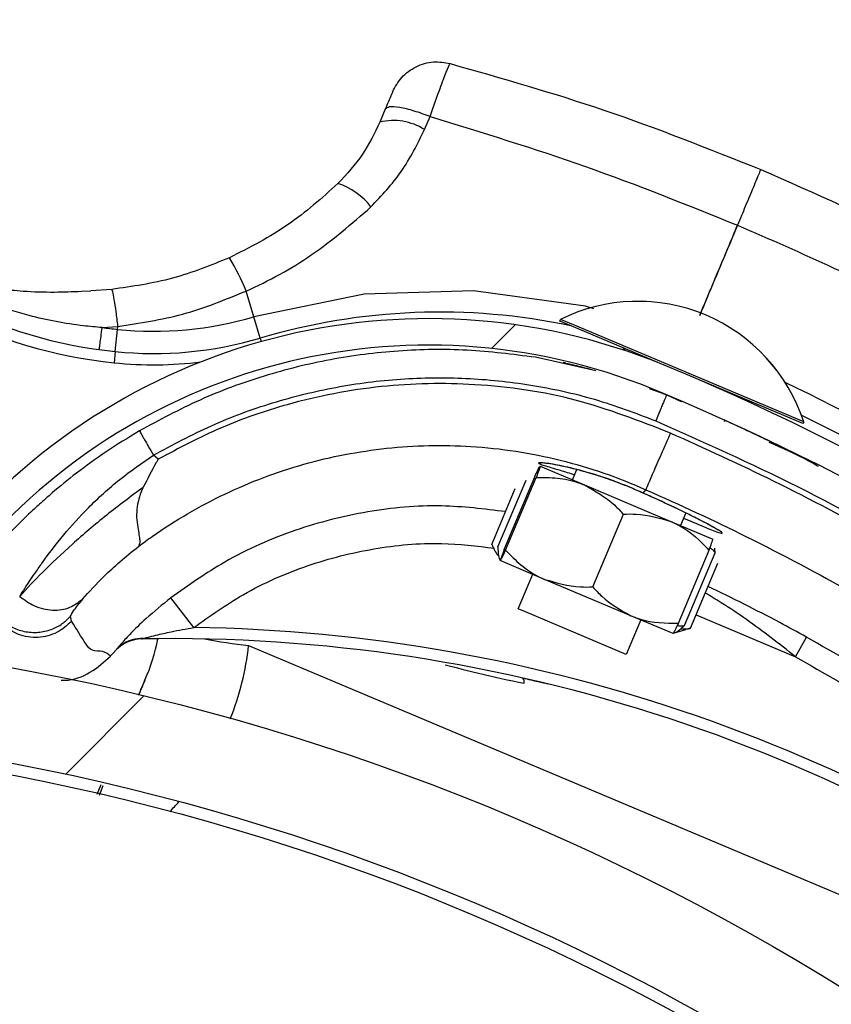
# Model space of a CAD drawing. Header units: inches. Extents: x 170 to 284, y 215 to 248.
# Tile 826 of 1056: x 235.8189 to 235.893, y 225.0079 to 225.0978. Entities that reach past the tile are written whole.
import ezdxf

# ---------------------------------------------------------------- set-up
doc = ezdxf.new("R2010")
doc.units = ezdxf.units.IN
doc.header["$LTSCALE"] = 0.25
doc.header["$MEASUREMENT"] = 0
doc.layers.add('ANNOTATIONS', color=1, linetype='Continuous')
doc.layers.add('RH FRONT OF HOOD', color=7, linetype='Continuous')
doc.styles.add('ARIAL', font='arial.ttf', dxfattribs={"height": 0.09375})
doc.dimstyles.new('STANDARD$0', dxfattribs={"dimtxt": 0.09375, "dimasz": 0.09375, "dimexe": 0.03125, "dimexo": 0.046875, "dimgap": 0.09, "dimtad": 0, "dimtih": 1, "dimtoh": 1, "dimdec": 4, "dimzin": 0, "dimdsep": 46, "dimtxsty": 'ARIAL', "dimcen": 0.09, "dimadec": 0, "dimazin": 0, "dimtfac": 1, "dimtdec": 4, "dimtofl": 0, "dimtmove": 0, "dimatfit": 1, "dimfxl": 1, "dimtolj": 1, "dimtzin": 0, "dimarcsym": 0})
pattern_1 = [(45, (225.4196035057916, 218.4993357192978), (-0.03026527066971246, 0.03026527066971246), [])]

# ---------------------------------------------------------------- blocks, each defined once
blk = doc.blocks.new('*D82')
at = {"layer": 'ANNOTATIONS', "color": 0, "lineweight": -2, "transparency": 16777216}
for p, q in [((234.6227546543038, 225.3844004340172), (234.6227546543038, 225.4781504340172)), ((235.2524818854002, 225.2906504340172), (234.5915046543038, 225.2906504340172)), ((235.7837724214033, 225.2379811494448), (234.5915046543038, 225.2379811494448)), ((234.6227546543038, 225.1442311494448), (234.6227546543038, 225.0504811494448)), ((234.6227546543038, 225.0504811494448), (234.5290046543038, 225.0504811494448))]:
    blk.add_line(p, q, dxfattribs=at)
at = {"layer": 'ANNOTATIONS', "color": 0, "transparency": 16777216}
for points in [[(234.6071296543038, 225.3844004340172), (234.6383796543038, 225.3844004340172), (234.6227546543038, 225.2906504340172)], [(234.6071296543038, 225.1442311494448), (234.6383796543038, 225.1442311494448), (234.6227546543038, 225.2379811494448)]]:
    blk.add_solid(points, dxfattribs=at)
at = {"layer": 'defpoints', "color": 0, "transparency": 16777216}
for p in [(235.2993568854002, 225.2906504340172), (234.6227546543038, 225.2379811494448), (235.8306474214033, 225.2379811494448)]:
    blk.add_point(p, dxfattribs=at)
at = {"layer": 'ANNOTATIONS', "color": 0, "transparency": 16777216, "insert": (234.27510202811, 225.0504811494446), "char_height": 0.09375, "attachment_point": 5, "style": 'ARIAL'}
blk.add_mtext('\\A1;2 5/8"', dxfattribs=at)

msp = doc.modelspace()

# ---------------------------------------------------------------- hatches: boundary and pattern name
at = {"layer": 'RH FRONT OF HOOD'}
h = msp.add_hatch(dxfattribs=at)
h.set_pattern_fill('ANSI31', color=256, scale=0.34241245, angle=2.8e-322, style=0)
h.set_pattern_definition([(45, (225.4529552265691, 218.4993357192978), (-0.03026527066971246, 0.03026527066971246), [])])
edge = h.paths.add_edge_path(flags=0)
edge.add_arc((235.7395956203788, 224.3915581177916), 0.021400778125, 89.9999999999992, 390.52248781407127, ccw=False)
edge.add_line((235.7395956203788, 224.4129588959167), (235.8123582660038, 224.4129588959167))
edge.add_arc((235.8123582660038, 224.8238538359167), 0.4108949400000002, 270, 450.0000000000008)
edge.add_line((235.8123582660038, 225.2347487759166), (235.3287006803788, 225.2347487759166))
edge.add_arc((235.3287006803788, 225.2390289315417), 0.004280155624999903, 180.0000000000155, 269.9999999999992, ccw=False)
edge.add_line((235.3244205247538, 225.2390289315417), (235.3244205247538, 225.2818304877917))
edge.add_arc((235.3287006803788, 225.2818304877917), 0.004280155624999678, 360, 540, ccw=False)
edge.add_line((235.3329808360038, 225.2818304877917), (235.3329808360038, 225.2390289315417))
edge.add_line((235.3329808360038, 225.2390289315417), (235.3297484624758, 225.2390289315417))
edge.add_line((235.3297484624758, 225.2390289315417), (235.3297484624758, 225.2818304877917))
edge.add_arc((235.3287006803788, 225.2818304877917), 0.001047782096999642, 360, 540.0000000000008)
edge.add_line((235.3276528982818, 225.2818304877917), (235.3276528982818, 225.2390289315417))
edge.add_arc((235.3287006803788, 225.2390289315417), 0.001047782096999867, 180, 270)
edge.add_line((235.3287006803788, 225.2379811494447), (235.8123582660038, 225.2379811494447))
edge.add_arc((235.8123582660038, 224.8238538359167), 0.4141273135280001, 269.9999999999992, 450, ccw=False)
edge.add_line((235.8123582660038, 224.4097265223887), (235.7395956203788, 224.4097265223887))
edge.add_arc((235.7395956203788, 224.3915581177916), 0.018168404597, 450.0000000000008, 750.5224878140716)
edge.add_arc((235.754343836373, 224.4002532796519), 0.001047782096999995, 390.5224878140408, 495.0000000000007)
edge.add_line((235.753602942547, 224.4009941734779), (235.7449077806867, 224.3922990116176))
edge.add_line((235.7449077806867, 224.3922990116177), (235.7426221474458, 224.3945846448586))
edge.add_line((235.7426221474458, 224.3945846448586), (235.751317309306, 224.4032798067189))
edge.add_arc((235.754343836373, 224.4002532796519), 0.004280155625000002, 390.522487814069, 495.0000000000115, ccw=False)
h = msp.add_hatch(dxfattribs=at)
h.set_pattern_fill('ANSI31', color=256, scale=0.34241245, style=0)
h.set_pattern_definition(pattern_1)
edge = h.paths.add_edge_path(flags=0)
edge.add_line((235.7790065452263, 225.2304686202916), (235.4365940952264, 225.2304686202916))
edge.add_line((235.4365940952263, 225.2304686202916), (235.4365940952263, 225.2347487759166))
edge.add_line((235.4365940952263, 225.2347487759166), (235.7790065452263, 225.2347487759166))
edge.add_arc((235.7790065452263, 224.8238538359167), 0.4108949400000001, 269.9999999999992, 450, ccw=False)
edge.add_line((235.7790065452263, 224.4129588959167), (235.7062438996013, 224.4129588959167))
edge.add_line((235.7062438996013, 224.4129588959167), (235.7062438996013, 224.4172390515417))
edge.add_line((235.7062438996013, 224.4172390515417), (235.7790065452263, 224.4172390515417))
edge.add_arc((235.7790065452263, 224.8238538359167), 0.406614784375, 270, 450.0000000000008)
h = msp.add_hatch(dxfattribs=at)
h.set_pattern_fill('ANSI31', color=256, scale=0.34241245, angle=2.8e-322, style=0)
h.set_pattern_definition(pattern_1)
edge = h.paths.add_edge_path(flags=0)
edge.add_arc((235.7834019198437, 225.0727969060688), 0.001712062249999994, 337.1636403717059, 359.3740606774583)
edge.add_line((235.7851138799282, 225.0727782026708), (235.7875277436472, 225.0727518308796))
edge.add_arc((235.7834019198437, 225.0727969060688), 0.004126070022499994, 337.1636403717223, 359.37406067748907, ccw=False)
edge.add_arc((235.7751970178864, 225.0762520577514), 0.01302879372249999, 288.63980774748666, 337.1636403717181, ccw=False)
edge.add_arc((235.7739415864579, 225.0813877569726), 0.01830194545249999, 247.1636403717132, 287.2250133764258, ccw=False)
edge.add_arc((235.7714033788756, 225.0753603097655), 0.01176186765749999, 179.3044980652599, 247.1636403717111, ccw=False)
edge.add_arc((235.7752916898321, 225.0762121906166), 0.01566536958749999, 122.42070840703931, 182.5944401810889, ccw=False)
edge.add_arc((235.7807375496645, 225.0682344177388), 0.02532140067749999, 460.0178885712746, 483.1445737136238, ccw=False)
edge.add_arc((235.7780306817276, 225.0782168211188), 0.01504902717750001, 419.31935873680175, 456.4782900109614, ccw=False)
edge.add_arc((235.7719760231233, 225.0672797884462), 0.02754708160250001, 340.4721435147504, 420.0962141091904, ccw=False)
edge.add_arc((235.8064998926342, 225.0562710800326), 0.008748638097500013, 528.1222592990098, 675.1050725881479)
edge.add_arc((235.8562581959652, 225.0137686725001), 0.05672062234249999, 426.7342761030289, 500.1735401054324, ccw=False)
edge.add_arc((235.7959140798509, 224.8673823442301), 0.2150521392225, 410.5896679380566, 427.3696940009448, ccw=False)
edge.add_arc((235.9133579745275, 225.0119038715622), 0.02884824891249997, 352.32248383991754, 408.5773971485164, ccw=False)
edge.add_arc((235.9703530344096, 225.0067024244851), 0.0284373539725, 537.2842342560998, 590.8827079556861)
edge.add_arc((235.9615196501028, 224.9964896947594), 0.01494630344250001, 232.4550811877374, 287.7108324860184)
edge.add_arc((235.9611760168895, 225.0003497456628), 0.0187470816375, 285.1215149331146, 318.6032563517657)
edge.add_arc((235.9647618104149, 224.996424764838), 0.0134739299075, 321.0411977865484, 359.4372861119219)
edge.add_arc((235.972227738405, 224.9960673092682), 0.006011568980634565, 362.1461729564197, 382.8812140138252)
edge.add_arc((235.9617369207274, 224.989859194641), 0.01816498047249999, 388.0629004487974, 427.163640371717)
edge.add_arc((235.9645409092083, 224.9965177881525), 0.01094007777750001, 427.1636403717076, 517.1636403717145)
edge.add_arc((235.956178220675, 225.0000393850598), 0.001866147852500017, 517.1636403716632, 532.8058868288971)
edge.add_line((235.9543267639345, 225.0002730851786), (235.951931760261, 225.0005753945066))
edge.add_arc((235.956178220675, 225.0000393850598), 0.004280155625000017, 517.1636403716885, 532.805886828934, ccw=False)
edge.add_arc((235.9645409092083, 224.9965177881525), 0.01335408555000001, 427.16364037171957, 517.1636403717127, ccw=False)
edge.add_arc((235.9617369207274, 224.989859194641), 0.020578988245, 387.77499868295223, 427.1636403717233, ccw=False)
edge.add_arc((235.972227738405, 224.9960673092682), 0.008425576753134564, 361.7413075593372, 383.66335128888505, ccw=False)
edge.add_arc((235.9647618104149, 224.996424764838), 0.01588793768, 320.85394262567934, 359.63422106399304, ccw=False)
edge.add_arc((235.9611760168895, 225.0003497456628), 0.02116108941, 285.2681711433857, 318.7408121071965, ccw=False)
edge.add_arc((235.9615196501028, 224.9964896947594), 0.01736031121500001, 232.34388850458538, 287.52949369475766, ccw=False)
edge.add_arc((235.9703530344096, 225.0067024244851), 0.030851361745, 177.0817976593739, 230.9431779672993, ccw=False)
edge.add_arc((235.9133579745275, 225.0119038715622), 0.02643424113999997, 352.105349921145, 408.4872534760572)
edge.add_arc((235.7959140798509, 224.8673823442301), 0.21263813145, 410.6013088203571, 427.3733299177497)
edge.add_arc((235.8562581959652, 225.0137686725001), 0.05430661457, 426.7202670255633, 500.278175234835)
edge.add_arc((235.8064998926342, 225.0562710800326), 0.01116264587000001, 167.2246792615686, 315.6927275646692, ccw=False)
edge.add_arc((235.7719760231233, 225.0672797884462), 0.02513307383, 340.1350405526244, 420.1342981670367)
edge.add_arc((235.7780306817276, 225.0782168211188), 0.01263501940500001, 419.2466876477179, 456.1463371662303)
edge.add_arc((235.7807375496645, 225.0682344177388), 0.022907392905, 460.2079467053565, 483.1833555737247)
edge.add_arc((235.7752916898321, 225.0762121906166), 0.01325136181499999, 482.3558808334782, 542.8988901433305)
edge.add_arc((235.7714033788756, 225.0753603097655), 0.009347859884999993, 538.8861644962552, 607.1636403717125)
edge.add_arc((235.7739415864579, 225.0813877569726), 0.01588793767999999, 247.1636403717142, 287.1158192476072)
edge.add_arc((235.7751970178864, 225.0762520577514), 0.01061478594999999, 288.7981416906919, 337.1636403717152)
h = msp.add_hatch(dxfattribs=at)
h.set_pattern_fill('ANSI32', color=256, scale=0.34241245, angle=2.8e-322, style=0)
h.set_pattern_definition([(45, (225.4196035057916, 218.4993357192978), (-0.09079581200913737, 0.09079581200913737), []), (45, (225.4801340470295, 218.4993357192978), (-0.09079581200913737, 0.09079581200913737), [])])
edge = h.paths.add_edge_path(flags=0)
edge.add_arc((235.7790065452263, 224.8238538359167), 0.2182879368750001, 180, 540, ccw=False)
edge = h.paths.add_edge_path(flags=0)
edge.add_arc((235.7790065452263, 224.8238538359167), 0.2097276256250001, 180, 540, ccw=False)

# ---------------------------------------------------------------- linework, layer by layer
for p, q in [((235.8523079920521, 225.0896077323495), (235.8518105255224, 225.0884264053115)), ((235.855892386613, 225.087753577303), (235.8563992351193, 225.0889392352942)), ((235.8245596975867, 225.0729928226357), (235.8254276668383, 225.0730176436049)), ((235.8273371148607, 225.0731593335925), (235.8254276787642, 225.0730180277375)), ((235.8403068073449, 225.0706634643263), (235.8396117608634, 225.0730136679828)), ((235.8408835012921, 225.068713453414), (235.8403068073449, 225.0706634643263)), ((235.8264678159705, 225.0696796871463), (235.8278973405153, 225.0697873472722)), ((235.8278688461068, 225.0695110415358), (235.8278973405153, 225.0697873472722)), ((235.8682401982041, 225.0702687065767), (235.8683066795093, 225.0704264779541)), ((235.8697292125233, 225.0696412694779), (235.8682401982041, 225.0702687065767)), ((235.8683066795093, 225.0704264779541), (235.8683072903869, 225.07042792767)), ((235.8697956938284, 225.0697990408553), (235.8683066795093, 225.0704264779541)), ((235.8779820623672, 225.0661637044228), (235.8697292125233, 225.0696412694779)), ((235.8905208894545, 225.0610659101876), (235.8697956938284, 225.0697990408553)), ((235.8276602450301, 225.0674882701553), (235.8278688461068, 225.0695110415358)), ((235.8408835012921, 225.068713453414), (235.8409784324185, 225.0683924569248)), ((235.8276602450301, 225.0674882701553), (235.8275548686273, 225.0664664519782)), ((235.8715515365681, 225.0657250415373), (235.8660163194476, 225.0669612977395)), ((235.8904544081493, 225.0609081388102), (235.8801786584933, 225.0652381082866)), ((235.8779989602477, 225.0635380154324), (235.8764451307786, 225.0640823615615)), ((235.8776672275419, 225.0636721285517), (235.8779199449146, 225.0635648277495)), ((235.8793740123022, 225.0628915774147), (235.8779989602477, 225.0635380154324)), ((235.8781469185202, 225.0634684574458), (235.87939617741, 225.0629380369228)), ((235.883315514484, 225.061227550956), (235.8832490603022, 225.0610698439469)), ((235.8905208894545, 225.0610659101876), (235.8904544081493, 225.0609081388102)), ((235.8905215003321, 225.0610673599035), (235.8905208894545, 225.0610659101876)), ((235.887627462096, 225.0591850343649), (235.8876294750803, 225.0591840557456)), ((235.8315672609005, 225.0576551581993), (235.8311507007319, 225.0580284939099)), ((235.8664469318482, 225.0570161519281), (235.8704932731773, 225.055311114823)), ((235.8694042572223, 225.0557700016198), (235.8698006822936, 225.0567107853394)), ((235.8626022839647, 225.049653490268), (235.8651682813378, 225.0557430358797)), ((235.8631642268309, 225.0494167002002), (235.8659630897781, 225.0560588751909)), ((235.8633008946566, 225.0493591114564), (235.8660997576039, 225.0560012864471)), ((235.8704932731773, 225.055311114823), (235.8783809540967, 225.0519874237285)), ((235.8620432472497, 225.0498890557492), (235.8641857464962, 225.0549735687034)), ((235.8758595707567, 225.0545692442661), (235.8758594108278, 225.0545692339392)), ((235.8758595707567, 225.0545692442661), (235.8760995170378, 225.0548698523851)), ((235.8712569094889, 225.04600662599), (235.8740557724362, 225.0526488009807)), ((235.8797475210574, 225.0527600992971), (235.879264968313, 225.0516149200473)), ((235.8783809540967, 225.0519874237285), (235.8822222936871, 225.050368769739)), ((235.8790762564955, 225.0427117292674), (235.8818751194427, 225.0493539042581)), ((235.8796381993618, 225.0424749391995), (235.882437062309, 225.0491171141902)), ((235.882437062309, 225.0491171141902), (235.8824156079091, 225.0495459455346)), ((235.8668633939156, 225.0466967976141), (235.8628170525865, 225.0484018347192)), ((235.8801972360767, 225.0422393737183), (235.882696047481, 225.0481694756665)), ((235.8644447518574, 225.0440002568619), (235.8657743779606, 225.0471556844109)), ((235.874751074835, 225.0433731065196), (235.8668633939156, 225.0466967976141)), ((235.8348153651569, 225.0422983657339), (235.8327224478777, 225.0450059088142)), ((235.8651057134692, 225.0437217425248), (235.8644447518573, 225.0440002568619)), ((235.8743054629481, 225.0398451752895), (235.8651057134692, 225.0437217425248)), ((235.8236735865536, 225.0428711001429), (235.8235816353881, 225.0433281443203)), ((235.8756350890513, 225.0430006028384), (235.8743054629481, 225.0398451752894)), ((235.8785924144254, 225.0417544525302), (235.874751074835, 225.0433731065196)), ((235.8807079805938, 225.0434514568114), (235.889786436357, 225.0396254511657)), ((235.8797283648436, 225.0420814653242), (235.8785933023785, 225.0417540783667)), ((235.8801972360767, 225.0422393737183), (235.8797202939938, 225.0421094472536)), ((235.889786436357, 225.0396254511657), (235.8907816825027, 225.041421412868)), ((235.8274607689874, 225.0399597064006), (235.8272178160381, 225.0397017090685)), ((235.8277586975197, 225.0402884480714), (235.8274607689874, 225.0399597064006)), ((235.8398334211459, 225.0406547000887), (235.9001262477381, 225.0152648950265)), ((235.8263321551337, 225.0279299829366), (235.8259625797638, 225.0270517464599)), ((235.8262097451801, 225.0270037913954), (235.8265448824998, 225.027880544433))]:
    msp.add_line(p, q, dxfattribs=at)
at = {"layer": 'RH FRONT OF HOOD', "flags": 128}
msp.add_lwpolyline([(235.8713489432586, 225.0713878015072), (235.8705861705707, 225.0716296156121), (235.8603798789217, 225.0730432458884), (235.8503882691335, 225.0727232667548), (235.8403068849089, 225.070663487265), (235.8403068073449, 225.0706634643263), (235.8403068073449, 225.0706634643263)], dxfattribs=at)
at = {"layer": 'RH FRONT OF HOOD'}
for radius in [0.218287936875, 0.2097276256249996, 0.20865758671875]:
    msp.add_circle((235.7790065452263, 224.8238538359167), radius, dxfattribs=at)
for centre, radius, start, end in [((235.7790065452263, 224.8238538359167), 0.4141273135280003, 270, 90), ((235.7790065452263, 224.8238538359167), 0.4108949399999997, 270, 90), ((235.7790065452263, 224.8238538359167), 0.406614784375, 270, 90), ((235.8530604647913, 225.0832912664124), 0.005285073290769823, 57.59951286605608, 103.6802759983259), ((235.8461306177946, 225.076996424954), 0.006116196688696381, 37.15960504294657, 72.26721819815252), ((235.8183116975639, 225.0641741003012), 0.02306145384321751, 22.53854507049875, 31.00225344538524), ((235.8320860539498, 225.1104046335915), 0.04314396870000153, 242.9349440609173, 264.112107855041), ((235.8753677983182, 225.0561443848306), 0.01593228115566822, 17.9931171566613, 116.3079590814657), ((235.8753684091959, 225.0561458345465), 0.01593228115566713, 17.9931171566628, 116.3079590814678), ((235.8320860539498, 225.1104046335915), 0.04417120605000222, 242.9349440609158, 264.1121078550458), ((235.8562581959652, 225.0137686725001), 0.0567206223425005, 66.73427610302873, 140.1735401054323), ((235.8311727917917, 225.1015488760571), 0.03220774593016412, 264.1121078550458, 286.4749942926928), ((235.8572946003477, 225.0132215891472), 0.05786770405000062, 78.0655316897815, 106.4749942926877), ((235.8320860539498, 225.1104046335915), 0.04111046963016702, 262.1441368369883, 264.1121078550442), ((235.8311727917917, 225.1015488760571), 0.03424124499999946, 264.1121078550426, 286.4749942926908), ((235.8562581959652, 225.0137686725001), 0.05430661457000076, 66.72026702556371, 140.2781752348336), ((235.873699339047, 225.0673738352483), 0.0005478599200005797, 21.72874536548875, 67.150538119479), ((235.8311727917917, 225.1015488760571), 0.03526848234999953, 264.1121078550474, 277.0023013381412), ((235.7959140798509, 224.8673823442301), 0.2150521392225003, 50.589667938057, 67.3696940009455), ((235.7946527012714, 224.8679517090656), 0.2180957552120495, 54.34286357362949, 64.41721368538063), ((235.7959140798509, 224.8673823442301), 0.2126381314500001, 50.60130882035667, 67.37332991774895), ((235.8845697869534, 225.0627932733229), 0.0005478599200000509, 67.15053811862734, 96.44571348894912), ((235.7946527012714, 224.8679517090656), 0.2160622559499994, 48.25661905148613, 63.72336243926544), ((235.8327236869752, 224.8957607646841), 0.1465525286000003, 52.50425874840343, 89.18221539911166), ((235.8301588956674, 225.0378387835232), 0.003424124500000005, 91.03419064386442, 137.7860518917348), ((235.8327236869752, 224.8957607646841), 0.1455252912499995, 52.5180650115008, 91.03419064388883), ((235.8147426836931, 225.0445157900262), 0.01712062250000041, 335.7741374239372, 349.1102405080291), ((235.8464263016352, 225.0988820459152), 0.05859940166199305, 259.5561769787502, 263.5401095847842), ((235.8143090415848, 225.0434860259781), 0.02568093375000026, 338.2581340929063, 353.6702662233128), ((235.8308239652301, 225.0372798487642), 0.0005136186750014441, 155.774137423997, 157.1778958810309), ((235.8644789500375, 225.0373341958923), 0.0005320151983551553, 345.9861555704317, 41.99205636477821), ((235.8143090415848, 225.0434860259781), 0.02568093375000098, 315.5455347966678, 318.2528152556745)]:
    msp.add_arc(centre, radius, start, end, dxfattribs=at)
for points, knots in [([(235.8529766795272, 225.0911956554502), (235.8532255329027, 225.0916513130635), (235.853740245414, 225.0925937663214), (235.8550920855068, 225.093561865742), (235.8566787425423, 225.0940405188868), (235.8577305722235, 225.0938706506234), (235.858239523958, 225.0937884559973)], [0, 0, 0, 0, 0.2415860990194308, 0.4996813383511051, 0.757909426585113, 1, 1, 1, 1]), ([(235.8563982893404, 225.0889341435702), (235.8566563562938, 225.0896649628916), (235.8571757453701, 225.0911358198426), (235.8577874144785, 225.0927750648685), (235.8581643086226, 225.0937161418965), (235.8581941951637, 225.0936974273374), (235.8582058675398, 225.093690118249)], [0, 0, 0, 0, 0.2719162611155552, 0.5472623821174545, 0.8231804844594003, 0.9999999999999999, 0.9999999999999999, 0.9999999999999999, 0.9999999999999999]), ([(235.8582294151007, 225.0937685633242), (235.862938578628, 225.0924327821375), (235.8725592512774, 225.0897038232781), (235.881853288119, 225.0859970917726), (235.8865980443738, 225.0841047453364)], [0, 0, 0, 0, 0.4894838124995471, 0.9999999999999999, 0.9999999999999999, 0.9999999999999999, 0.9999999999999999]), ([(235.852976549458, 225.0911953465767), (235.8529769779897, 225.091196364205), (235.8530105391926, 225.0912760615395), (235.8529715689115, 225.0911835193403), (235.8528466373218, 225.0908868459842), (235.8526113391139, 225.0903280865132), (235.852408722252, 225.0898469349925), (235.8523079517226, 225.0896076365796)], [0, 0, 0, 0, 0.003230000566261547, 0.2529631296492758, 0.5032304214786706, 0.7529340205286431, 1, 1, 1, 1]), ([(235.8563982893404, 225.0889341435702), (235.8559090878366, 225.0891153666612), (235.8548953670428, 225.0894908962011), (235.853567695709, 225.0898018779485), (235.8526012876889, 225.0898686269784), (235.8524034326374, 225.0896925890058), (235.8523079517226, 225.0896076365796)], [0, 0, 0, 0, 0.2412900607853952, 0.4999999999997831, 0.7587099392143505, 0.9999999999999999, 0.9999999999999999, 0.9999999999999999, 0.9999999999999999]), ([(235.8563980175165, 225.0889342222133), (235.8611482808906, 225.0874853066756), (235.8706400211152, 225.0845901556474), (235.879863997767, 225.0808793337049), (235.8844717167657, 225.0790256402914)], [0, 0, 0, 0, 0.5004628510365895, 1, 1, 1, 1]), ([(235.8518105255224, 225.0884264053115), (235.8513299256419, 225.0874236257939), (235.8503496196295, 225.0853782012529), (235.8487889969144, 225.0836850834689), (235.8479934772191, 225.0828220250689)], [0, 0, 0, 0, 0.4902549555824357, 1, 1, 1, 1]), ([(235.8510049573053, 225.0806908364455), (235.8519820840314, 225.0817282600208), (235.8539766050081, 225.0838458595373), (235.8552452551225, 225.0864335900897), (235.855892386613, 225.087753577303)], [0, 0, 0, 0, 0.4899054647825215, 1, 1, 1, 1]), ([(235.8865821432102, 225.0840667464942), (235.8865842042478, 225.0840717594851), (235.8865898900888, 225.0840855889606), (235.8864215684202, 225.0836838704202), (235.8859832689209, 225.0826370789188), (235.8852533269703, 225.0808932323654), (235.8847149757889, 225.0796068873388), (235.8844717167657, 225.0790256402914)], [0, 0, 0, 0, 0.09013511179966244, 0.2486582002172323, 0.541413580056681, 0.7927834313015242, 1, 1, 1, 1]), ([(235.88660712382, 225.0841009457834), (235.8915322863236, 225.0819376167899), (235.9010645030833, 225.0777506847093), (235.9100867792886, 225.0725567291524), (235.9144473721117, 225.0700464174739)], [0, 0, 0, 0, 0.5166859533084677, 0.9999999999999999, 0.9999999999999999, 0.9999999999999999, 0.9999999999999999]), ([(235.8479934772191, 225.0828220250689), (235.8465251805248, 225.0815053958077), (235.8435373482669, 225.0788261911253), (235.8399189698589, 225.0769875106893), (235.838078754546, 225.0760524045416)], [0, 0, 0, 0, 0.4914254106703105, 1, 1, 1, 1]), ([(235.8396117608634, 225.0730136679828), (235.8396117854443, 225.0730136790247), (235.8416828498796, 225.0739440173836), (235.8457816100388, 225.0761520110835), (235.8492447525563, 225.0791613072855), (235.8510049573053, 225.0806908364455)], [0, 0, 0, 0, 5.836249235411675e-06, 0.4917349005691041, 0.9999999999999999, 0.9999999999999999, 0.9999999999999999, 0.9999999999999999]), ([(235.8844717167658, 225.0790256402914), (235.8842252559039, 225.0784372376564), (235.8830757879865, 225.0756929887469), (235.8819265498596, 225.0729492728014), (235.8810237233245, 225.0707938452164)], [0, 0, 0, 0, 0.2144129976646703, 0.9999999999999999, 0.9999999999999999, 0.9999999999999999, 0.9999999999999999]), ([(235.8810330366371, 225.0707905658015), (235.8818874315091, 225.0728305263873), (235.8830365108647, 225.0755740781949), (235.8841858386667, 225.0783181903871), (235.8844805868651, 225.0790219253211)], [0, 0, 0, 0, 0.7435473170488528, 0.9999999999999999, 0.9999999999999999, 0.9999999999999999, 0.9999999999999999]), ([(235.8844805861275, 225.0790219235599), (235.8874279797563, 225.0777439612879), (235.8937977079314, 225.0749821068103), (235.9031246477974, 225.0702675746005), (235.9093668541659, 225.0666196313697), (235.9123884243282, 225.0648538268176)], [0, 0, 0, 0, 0.3076441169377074, 0.6648617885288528, 1, 1, 1, 1]), ([(235.838078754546, 225.0760524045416), (235.8363696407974, 225.0753610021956), (235.8329059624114, 225.0739598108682), (235.8292095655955, 225.073428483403), (235.8273371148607, 225.0731593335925)], [0, 0, 0, 0, 0.4934389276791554, 1, 1, 1, 1]), ([(235.8131133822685, 225.0741353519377), (235.8137850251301, 225.0739407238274), (235.8151127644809, 225.0735559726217), (235.8171699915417, 225.0732047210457), (235.8195029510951, 225.0729662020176), (235.8220010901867, 225.0728907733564), (235.8237422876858, 225.07296022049), (235.8245596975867, 225.0729928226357)], [0, 0, 0, 0, 0.1754155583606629, 0.3467708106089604, 0.5287700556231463, 0.7787798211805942, 1, 1, 1, 1]), ([(235.8264685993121, 225.0696797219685), (235.8264685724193, 225.0696797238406), (235.8258948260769, 225.0697196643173), (235.8236437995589, 225.0699368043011), (235.81910628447, 225.0707766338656), (235.8153383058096, 225.0721938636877), (235.8131516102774, 225.0730163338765)], [0, 0, 0, 0, 5.869764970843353e-06, 0.1252288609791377, 0.4923383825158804, 1, 1, 1, 1]), ([(235.8278973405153, 225.0697873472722), (235.827843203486, 225.0702416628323), (235.8277317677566, 225.0711768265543), (235.8275665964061, 225.0722845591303), (235.8274241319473, 225.0730284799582), (235.8273655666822, 225.0731165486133), (235.8273371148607, 225.0731593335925)], [0, 0, 0, 0, 0.2429069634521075, 0.4999999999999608, 0.7570930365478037, 1, 1, 1, 1]), ([(235.8278973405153, 225.0697873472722), (235.8298880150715, 225.0700841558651), (235.8339216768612, 225.0706855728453), (235.8376987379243, 225.0722309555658), (235.8396117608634, 225.0730136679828)], [0, 0, 0, 0, 0.4935154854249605, 1, 1, 1, 1]), ([(235.8660163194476, 225.0669612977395), (235.8639442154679, 225.0672281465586), (235.8597984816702, 225.0677620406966), (235.8535162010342, 225.0676436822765), (235.847292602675, 225.0668663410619), (235.8412151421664, 225.0653525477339), (235.8353394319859, 225.0632053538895), (235.8316821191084, 225.0612317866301), (235.8298566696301, 225.0602467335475)], [0, 0, 0, 0, 0.1669692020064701, 0.3340613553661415, 0.5010874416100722, 0.6678519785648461, 0.8342172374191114, 0.9999999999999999, 0.9999999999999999, 0.9999999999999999, 0.9999999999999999]), ([(235.868810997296, 225.0664283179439), (235.8687533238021, 225.066441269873), (235.868459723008, 225.0665072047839), (235.8686362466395, 225.0664642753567), (235.8693085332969, 225.0663329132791), (235.8705981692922, 225.06600048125), (235.8711704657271, 225.0658529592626)], [0, 0, 0, 0, 0.06273411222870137, 0.3193630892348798, 0.6979565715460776, 0.9999999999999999, 0.9999999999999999, 0.9999999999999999, 0.9999999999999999]), ([(235.8686529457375, 225.0664641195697), (235.8686422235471, 225.066466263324), (235.8685999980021, 225.0664747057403), (235.8693414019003, 225.0663261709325), (235.870605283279, 225.0659994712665), (235.8711650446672, 225.0658547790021)], [0, 0, 0, 0, 0.1593901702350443, 0.6277016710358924, 1, 1, 1, 1]), ([(235.8686529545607, 225.0664640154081), (235.8686422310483, 225.0664661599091), (235.868600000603, 225.0664746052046), (235.8693417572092, 225.0663259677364), (235.8706062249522, 225.0659991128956), (235.8711665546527, 225.0658542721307)], [0, 0, 0, 0, 0.1593327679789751, 0.6274710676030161, 1, 1, 1, 1]), ([(235.8686529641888, 225.0664639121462), (235.8686422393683, 225.0664660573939), (235.868600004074, 225.0664745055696), (235.8693421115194, 225.0663257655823), (235.8706071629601, 225.0659987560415), (235.8711680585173, 225.0658537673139)], [0, 0, 0, 0, 0.159275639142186, 0.6272415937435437, 0.9999999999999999, 0.9999999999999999, 0.9999999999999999, 0.9999999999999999]), ([(235.8311507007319, 225.0580284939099), (235.8328943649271, 225.0589701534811), (235.8363845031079, 225.0608549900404), (235.841989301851, 225.0628977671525), (235.8477779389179, 225.0643379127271), (235.8537062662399, 225.0650839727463), (235.8596802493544, 225.0651622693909), (235.8656168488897, 225.0645316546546), (235.8714489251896, 225.0632750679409), (235.8751585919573, 225.0618695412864), (235.8770075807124, 225.0611689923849)], [0, 0, 0, 0, 0.1247413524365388, 0.249683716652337, 0.3746881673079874, 0.4999855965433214, 0.6253465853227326, 0.7503062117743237, 0.8755465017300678, 1, 1, 1, 1]), ([(235.8783551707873, 225.0600467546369), (235.8755238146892, 225.0611492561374), (235.8697671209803, 225.0633908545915), (235.860780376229, 225.0646910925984), (235.851851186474, 225.0645295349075), (235.8440735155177, 225.0630145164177), (235.8372445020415, 225.0606722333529), (235.8334694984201, 225.058666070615), (235.8315672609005, 225.0576551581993)], [0, 0, 0, 0, 0.1870908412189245, 0.3803918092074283, 0.5558755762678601, 0.7364481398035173, 0.8671952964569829, 1, 1, 1, 1]), ([(235.8779989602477, 225.0635380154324), (235.8779857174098, 225.0635063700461), (235.8779653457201, 225.0634576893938), (235.8778417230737, 225.0631622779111), (235.8777137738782, 225.0628565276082), (235.8775549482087, 225.0624769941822), (235.8773241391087, 225.0619254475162), (235.8771322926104, 225.061467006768), (235.8770075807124, 225.0611689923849)], [0, 0, 0, 0, 0.2394568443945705, 0.3683606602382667, 0.4999999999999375, 0.631639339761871, 0.7605431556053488, 0.9999999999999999, 0.9999999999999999, 0.9999999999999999, 0.9999999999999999]), ([(235.8770075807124, 225.0611689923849), (235.8813519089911, 225.0592323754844), (235.890063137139, 225.055349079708), (235.9026258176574, 225.0483123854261), (235.9148602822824, 225.0404946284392), (235.9225578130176, 225.0345434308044), (235.9264158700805, 225.0315606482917)], [0, 0, 0, 0, 0.2468628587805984, 0.4950083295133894, 0.7468945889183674, 1, 1, 1, 1]), ([(235.8876274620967, 225.0591850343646), (235.8875400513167, 225.059227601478), (235.8874519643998, 225.0592704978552), (235.8867742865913, 225.0595970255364), (235.8857816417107, 225.0600763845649), (235.8841338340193, 225.0608364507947), (235.8833107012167, 225.0612161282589)], [0, 0, 0, 0, 0.3307707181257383, 0.3333292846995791, 0.6669765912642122, 1, 1, 1, 1]), ([(235.8298566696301, 225.0602467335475), (235.8288238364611, 225.0596166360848), (235.8267837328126, 225.0583720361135), (235.8241097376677, 225.0564122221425), (235.8222163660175, 225.0548846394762), (235.8213833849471, 225.0541295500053), (235.8211357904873, 225.0539051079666)], [0, 0, 0, 0, 0.3013203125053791, 0.5951829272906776, 0.8796725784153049, 1, 1, 1, 1]), ([(235.8298566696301, 225.0602467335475), (235.8298739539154, 225.0602171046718), (235.8299005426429, 225.0601715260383), (235.8300619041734, 225.0598949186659), (235.8302289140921, 225.0596086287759), (235.8304362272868, 225.0592532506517), (235.8307374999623, 225.0587368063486), (235.8309879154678, 225.0583075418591), (235.8311507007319, 225.0580284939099)], [0, 0, 0, 0, 0.2394567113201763, 0.3683605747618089, 0.5000000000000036, 0.631639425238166, 0.7605432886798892, 1, 1, 1, 1]), ([(235.8783551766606, 225.0600467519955), (235.878063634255, 225.0593837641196), (235.8774805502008, 225.0580577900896), (235.8767402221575, 225.0563718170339), (235.876215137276, 225.0551661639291), (235.8761380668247, 225.0549686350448), (235.8760995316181, 225.0548698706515)], [0, 0, 0, 0, 0.2500007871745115, 0.5000009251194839, 0.7500005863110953, 1, 1, 1, 1]), ([(235.9258055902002, 225.0313696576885), (235.9228380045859, 225.0336762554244), (235.9168942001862, 225.0382961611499), (235.9075273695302, 225.0446041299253), (235.8978465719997, 225.0504289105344), (235.8881299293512, 225.0556173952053), (235.8815257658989, 225.058609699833), (235.8783549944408, 225.0600463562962)], [0, 0, 0, 0, 0.2027568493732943, 0.4061035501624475, 0.6088604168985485, 0.8122072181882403, 1, 1, 1, 1]), ([(235.8297717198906, 225.0497013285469), (235.8301852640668, 225.0500064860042), (235.8326638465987, 225.0518354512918), (235.8375824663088, 225.0546741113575), (235.8448137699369, 225.0574135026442), (235.8524130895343, 225.0588663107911), (235.860333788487, 225.0590564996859), (235.8683519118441, 225.0578062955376), (235.8735905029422, 225.0560026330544), (235.8760995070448, 225.0548698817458), (235.8760995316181, 225.0548698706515)], [0, 0, 0, 0, 0.03155846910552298, 0.1891461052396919, 0.346733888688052, 0.5043277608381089, 0.6619226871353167, 0.8309600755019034, 0.9999983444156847, 1, 1, 1, 1]), ([(235.8873287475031, 225.0592147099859), (235.8885406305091, 225.0586984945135), (235.8900799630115, 225.0580427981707), (235.8915284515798, 225.0572098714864), (235.8918365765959, 225.0570326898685)], [0, 0, 0, 0, 0.7872782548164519, 1, 1, 1, 1]), ([(235.8189297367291, 225.0451444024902), (235.8191138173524, 225.0454344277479), (235.8195535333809, 225.0461272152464), (235.8202107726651, 225.0471000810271), (235.8207445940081, 225.047868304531), (235.8214892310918, 225.0489201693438), (235.8228320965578, 225.0506687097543), (235.8251898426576, 225.0532882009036), (235.8279440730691, 225.0558292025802), (235.8300968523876, 225.0573057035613), (235.8311507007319, 225.0580284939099)], [0, 0, 0, 0, 0.0898064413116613, 0.2145219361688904, 0.2531624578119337, 0.2759662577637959, 0.4628905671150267, 0.6373953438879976, 0.8224944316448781, 1, 1, 1, 1]), ([(235.8315672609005, 225.0576551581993), (235.8315616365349, 225.0576450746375), (235.8315055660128, 225.0575445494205), (235.8310362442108, 225.0566983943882), (235.8305957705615, 225.055854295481), (235.8302030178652, 225.0551016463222)], [0, 0, 0, 0, 0.01193493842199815, 0.1189819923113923, 1, 1, 1, 1]), ([(235.8659630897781, 225.0560588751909), (235.8660704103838, 225.0562871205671), (235.8662875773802, 225.0567489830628), (235.8664213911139, 225.0570013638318), (235.8664421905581, 225.0570134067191), (235.8664469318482, 225.0570161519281)], [0, 0, 0, 0, 0.4299704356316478, 0.870060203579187, 0.9999999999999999, 0.9999999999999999, 0.9999999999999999, 0.9999999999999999]), ([(235.8664469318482, 225.0570161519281), (235.8664149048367, 225.0568909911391), (235.8663721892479, 225.0567240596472), (235.8661542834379, 225.0561459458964), (235.8660997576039, 225.0560012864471)], [0, 0, 0, 0, 0.7497733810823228, 1, 1, 1, 1]), ([(235.8758594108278, 225.0545692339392), (235.8754430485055, 225.0547529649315), (235.8741273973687, 225.0553335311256), (235.8718584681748, 225.0561558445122), (235.8693935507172, 225.0568508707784), (235.8674687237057, 225.0572457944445), (235.8664523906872, 225.0573675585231), (235.8661786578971, 225.0573253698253), (235.8666975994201, 225.0571196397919), (235.8679123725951, 225.0567794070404), (235.8691446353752, 225.0563899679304), (235.8696042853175, 225.0562447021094)], [0, 0, 0, 0, 0.05799721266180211, 0.1832636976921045, 0.3064129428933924, 0.4347166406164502, 0.5675677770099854, 0.6609498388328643, 0.7922661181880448, 0.9225125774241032, 1, 1, 1, 1]), ([(235.8703201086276, 225.0565743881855), (235.8699422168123, 225.0566765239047), (235.8690584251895, 225.056915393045), (235.8679572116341, 225.0571401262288), (235.8671750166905, 225.0572725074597), (235.8667898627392, 225.0573094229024), (235.8667822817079, 225.0573096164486), (235.8667800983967, 225.0573096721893)], [0, 0, 0, 0, 0.1981000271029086, 0.4633049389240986, 0.730530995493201, 0.9223938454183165, 1, 1, 1, 1]), ([(235.8758506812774, 225.054571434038), (235.875812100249, 225.054589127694), (235.8752086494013, 225.0548658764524), (235.8739793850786, 225.0553778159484), (235.8722623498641, 225.0559989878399), (235.8710138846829, 225.0563953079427), (235.8704317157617, 225.0565455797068), (235.8703201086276, 225.0565743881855)], [0, 0, 0, 0, 0.02096907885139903, 0.3279800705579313, 0.6261032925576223, 0.9283205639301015, 1, 1, 1, 1]), ([(235.8660997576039, 225.0560012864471), (235.8667484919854, 225.0560013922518), (235.868061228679, 225.0560016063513), (235.8695295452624, 225.0556916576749), (235.8703143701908, 225.0553817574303), (235.8704932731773, 225.055311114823)], [0, 0, 0, 0, 0.4299704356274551, 0.8700602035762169, 1, 1, 1, 1]), ([(235.8704932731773, 225.055311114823), (235.871467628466, 225.0547618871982), (235.8727671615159, 225.0540293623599), (235.8737978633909, 225.0529251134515), (235.8740557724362, 225.0526488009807)], [0, 0, 0, 0, 0.7497733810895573, 1, 1, 1, 1]), ([(235.830217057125, 225.0550943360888), (235.8290787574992, 225.0542515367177), (235.8267407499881, 225.0525204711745), (235.8236225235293, 225.0498393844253), (235.8208287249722, 225.0472195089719), (235.8195745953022, 225.0458470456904), (235.8189308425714, 225.0451425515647)], [0, 0, 0, 0, 0.2305257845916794, 0.4734878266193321, 0.7297379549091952, 0.9999999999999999, 0.9999999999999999, 0.9999999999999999, 0.9999999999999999]), ([(235.8302174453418, 225.055094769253), (235.8300895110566, 225.0548129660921), (235.829826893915, 225.0542344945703), (235.8296322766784, 225.0532924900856), (235.8295831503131, 225.0523233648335), (235.8297323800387, 225.0511830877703), (235.829969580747, 225.050153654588), (235.8298372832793, 225.0498495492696), (235.8297724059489, 225.0497004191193)], [0, 0, 0, 0, 0.1136768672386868, 0.233350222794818, 0.3620694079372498, 0.5019163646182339, 0.7557448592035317, 1, 1, 1, 1]), ([(235.8817226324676, 225.0517516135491), (235.8816842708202, 225.0517728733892), (235.8813962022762, 225.0519325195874), (235.8805577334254, 225.0523642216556), (235.8792154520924, 225.0530292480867), (235.8776066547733, 225.0537859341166), (235.8764499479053, 225.0543110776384), (235.8758542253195, 225.0545706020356), (235.8758529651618, 225.0545711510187)], [0, 0, 0, 0, 0.03583539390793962, 0.2690981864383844, 0.5116419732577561, 0.7561140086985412, 0.9994840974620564, 1, 1, 1, 1]), ([(235.8795512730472, 225.0522943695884), (235.8798448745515, 225.0521675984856), (235.8809469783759, 225.0516917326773), (235.8822312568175, 225.0511562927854), (235.8830414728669, 225.0508657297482), (235.8831564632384, 225.0509134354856), (235.8826058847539, 225.0512826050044), (235.8810839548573, 225.05210626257), (235.8787915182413, 225.0532485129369), (235.876860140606, 225.0541185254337), (235.8758595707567, 225.0545692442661)], [0, 0, 0, 0, 0.05114929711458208, 0.1920011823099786, 0.3334894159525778, 0.4224210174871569, 0.5646212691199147, 0.7065362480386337, 0.8479681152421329, 1, 1, 1, 1]), ([(235.8760995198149, 225.0548698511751), (235.8760995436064, 225.0548698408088), (235.8792042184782, 225.0535170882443), (235.8855964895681, 225.0505397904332), (235.8950636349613, 225.0455201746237), (235.9044760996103, 225.0398479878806), (235.9135957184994, 225.0337090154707), (235.9193794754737, 225.0292136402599), (235.9222713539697, 225.0269659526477)], [0, 0, 0, 0, 1.439079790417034e-06, 0.1877923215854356, 0.390843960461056, 0.5938956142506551, 0.7969478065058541, 1, 1, 1, 1]), ([(235.8211357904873, 225.0539051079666), (235.8207884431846, 225.0535980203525), (235.819837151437, 225.0527569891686), (235.8187379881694, 225.0516648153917), (235.8177987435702, 225.0507001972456), (235.8172559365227, 225.0501138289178), (235.8171723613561, 225.0500225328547), (235.817130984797, 225.0499773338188)], [0, 0, 0, 0, 0.1282528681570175, 0.3512504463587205, 0.5733912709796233, 0.7887937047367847, 1, 1, 1, 1]), ([(235.863301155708, 225.0528742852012), (235.8613542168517, 225.0531137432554), (235.857162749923, 225.0536292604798), (235.8506691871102, 225.0530174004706), (235.8439824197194, 225.0513332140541), (235.8378924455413, 225.0486550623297), (235.8343392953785, 225.0461471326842), (235.8327224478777, 225.0450059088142)], [0, 0, 0, 0, 0.1810254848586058, 0.389720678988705, 0.5984159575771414, 0.8172607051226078, 0.9999999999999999, 0.9999999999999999, 0.9999999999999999, 0.9999999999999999]), ([(235.8740557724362, 225.0526488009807), (235.8744492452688, 225.0526597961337), (235.8759379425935, 225.0527013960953), (235.877345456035, 225.0522900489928), (235.8783809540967, 225.0519874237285)], [0, 0, 0, 0, 0.2643068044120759, 1, 1, 1, 1]), ([(235.8783809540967, 225.0519874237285), (235.8785343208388, 225.051919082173), (235.8797338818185, 225.0513845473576), (235.8808931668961, 225.0504280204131), (235.8817794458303, 225.0494585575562), (235.8818751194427, 225.0493539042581)], [0, 0, 0, 0, 0.1156468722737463, 0.9045342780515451, 1, 1, 1, 1]), ([(235.8827093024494, 225.0511832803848), (235.8827097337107, 225.0511829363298), (235.8827295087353, 225.0511671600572), (235.882615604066, 225.0512494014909), (235.8823424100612, 225.0514128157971), (235.8819339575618, 225.0516360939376), (235.8817226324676, 225.0517516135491)], [0, 0, 0, 0, 0.005301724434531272, 0.2431048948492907, 0.608397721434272, 1, 1, 1, 1]), ([(235.8348153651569, 225.0422983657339), (235.8362945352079, 225.0433423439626), (235.8395450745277, 225.0456365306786), (235.8451163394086, 225.0480876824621), (235.8512332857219, 225.0496243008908), (235.8570044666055, 225.0501820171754), (235.8606708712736, 225.0497372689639), (235.8622838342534, 225.0495416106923)], [0, 0, 0, 0, 0.1859244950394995, 0.4085770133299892, 0.6208996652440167, 0.8332222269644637, 1, 1, 1, 1]), ([(235.8620432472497, 225.0498890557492), (235.86219969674, 225.0495164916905), (235.8623717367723, 225.0491068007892), (235.8626351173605, 225.0488630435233), (235.8626589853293, 225.0488409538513)], [0, 0, 0, 0, 0.9093784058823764, 1, 1, 1, 1]), ([(235.8818751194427, 225.0493539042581), (235.8819635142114, 225.0495901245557), (235.8821423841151, 225.0500681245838), (235.8822295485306, 225.0503401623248), (235.8822236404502, 225.0503634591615), (235.8822222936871, 225.050368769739)], [0, 0, 0, 0, 0.4299704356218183, 0.8700602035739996, 1, 1, 1, 1]), ([(235.8246882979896, 225.0449063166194), (235.8252775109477, 225.045563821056), (235.8261716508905, 225.0465615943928), (235.8280308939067, 225.0482951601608), (235.829190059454, 225.0492305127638), (235.8297724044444, 225.0497004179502)], [0, 0, 0, 0, 0.4901989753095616, 0.7438846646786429, 1, 1, 1, 1]), ([(235.8626022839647, 225.049653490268), (235.8626066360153, 225.0493805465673), (235.862615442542, 225.0488282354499), (235.8627287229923, 225.0484855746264), (235.8628317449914, 225.0484172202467), (235.8628331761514, 225.048416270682)], [0, 0, 0, 0, 0.4906882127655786, 0.9929247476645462, 1, 1, 1, 1]), ([(235.8631642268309, 225.0494167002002), (235.8630758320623, 225.0491804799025), (235.8628969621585, 225.0487024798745), (235.8628097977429, 225.0484304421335), (235.8628157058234, 225.0484071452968), (235.8628170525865, 225.0484018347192)], [0, 0, 0, 0, 0.4299704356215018, 0.8700602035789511, 1, 1, 1, 1]), ([(235.8628170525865, 225.0484018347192), (235.8628842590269, 225.0485121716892), (235.8629738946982, 225.048659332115), (235.8632354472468, 225.0492190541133), (235.8633008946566, 225.0493591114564)], [0, 0, 0, 0, 0.7497733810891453, 1, 1, 1, 1]), ([(235.8633008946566, 225.0493591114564), (235.8637539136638, 225.0488947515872), (235.8646706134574, 225.047955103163), (235.8659179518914, 225.0471207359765), (235.8666878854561, 225.0467754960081), (235.8668633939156, 225.0466967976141)], [0, 0, 0, 0, 0.429970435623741, 0.8700602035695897, 1, 1, 1, 1]), ([(235.8819635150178, 225.0495931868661), (235.8820390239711, 225.0495368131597), (235.8822161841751, 225.04940454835), (235.8823565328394, 225.0492219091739), (235.882437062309, 225.0491171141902)], [0, 0, 0, 0, 0.4262184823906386, 0.9999999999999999, 0.9999999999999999, 0.9999999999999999, 0.9999999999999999]), ([(235.8668633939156, 225.0466967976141), (235.8679369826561, 225.0463830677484), (235.8693688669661, 225.0459646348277), (235.8708790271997, 225.0459982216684), (235.8712569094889, 225.04600662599)], [0, 0, 0, 0, 0.7497733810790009, 1, 1, 1, 1]), ([(235.8712569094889, 225.04600662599), (235.8715238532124, 225.0457173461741), (235.872533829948, 225.0446228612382), (235.8738112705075, 225.0439028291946), (235.874751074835, 225.0433731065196)], [0, 0, 0, 0, 0.2643068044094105, 1, 1, 1, 1]), ([(235.889786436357, 225.0396254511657), (235.889044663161, 225.0402059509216), (235.8868302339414, 225.0419389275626), (235.8840886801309, 225.0439162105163), (235.8820266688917, 225.0451529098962), (235.881546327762, 225.0454409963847)], [0, 0, 0, 0, 0.2786878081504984, 0.8319718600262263, 1, 1, 1, 1]), ([(235.8907816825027, 225.041421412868), (235.8899735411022, 225.0418671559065), (235.8870213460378, 225.0434954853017), (235.8839964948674, 225.0449707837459), (235.8817996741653, 225.0460422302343)], [0, 0, 0, 0, 0.2737425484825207, 1, 1, 1, 1]), ([(235.8160368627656, 225.0449181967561), (235.8161644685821, 225.0446013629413), (235.8164336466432, 225.0439330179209), (235.8171574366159, 225.0430490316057), (235.8181407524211, 225.0423244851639), (235.819336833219, 225.0418875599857), (235.8206077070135, 225.0418045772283), (235.8218003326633, 225.0420705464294), (235.8228200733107, 225.0425870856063), (235.823336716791, 225.0430898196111), (235.8235816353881, 225.0433281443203)], [0, 0, 0, 0, 0.1098512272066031, 0.2317256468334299, 0.363177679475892, 0.499999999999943, 0.6368223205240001, 0.7682743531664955, 0.8901487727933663, 1, 1, 1, 1]), ([(235.8189280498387, 225.0451443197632), (235.8193671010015, 225.0448213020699), (235.8202791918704, 225.0441502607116), (235.8219345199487, 225.0437975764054), (235.8235317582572, 225.0440139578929), (235.8243118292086, 225.0446156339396), (235.8246875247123, 225.0449054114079)], [0, 0, 0, 0, 0.2405618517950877, 0.499746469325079, 0.7590693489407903, 1, 1, 1, 1]), ([(235.8235816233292, 225.0433281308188), (235.8236236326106, 225.0434466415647), (235.8237075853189, 225.043683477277), (235.8243577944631, 225.0444945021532), (235.8246826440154, 225.0448996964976)], [0, 0, 0, 0, 0.5003922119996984, 1, 1, 1, 1]), ([(235.8327224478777, 225.0450059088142), (235.831950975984, 225.0443801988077), (235.8305942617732, 225.0432798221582), (235.8290648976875, 225.0417721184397), (235.8281699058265, 225.040795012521), (235.8278567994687, 225.0404144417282), (235.8277728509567, 225.0403038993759), (235.8277728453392, 225.0403038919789)], [0, 0, 0, 0, 0.3699466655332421, 0.6505899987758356, 0.8492685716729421, 0.9999899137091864, 1, 1, 1, 1]), ([(235.8236735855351, 225.0428711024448), (235.8232557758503, 225.042494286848), (235.8226130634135, 225.0419146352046), (235.8215089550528, 225.0415136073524), (235.82060599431, 225.0413657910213), (235.8196923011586, 225.0414132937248), (235.8185509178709, 225.0416903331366), (235.8178485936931, 225.042195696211), (235.8173920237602, 225.0425242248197)], [0, 0, 0, 0, 0.2394514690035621, 0.3683457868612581, 0.4999761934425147, 0.6316105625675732, 0.7605158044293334, 1, 1, 1, 1]), ([(235.8272240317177, 225.0396955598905), (235.8270181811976, 225.0398624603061), (235.8266063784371, 225.0401963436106), (235.8254573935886, 225.0401036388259), (235.8246832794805, 225.0412227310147), (235.8241063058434, 225.0421646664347), (235.8236735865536, 225.0428711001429)], [0, 0, 0, 0, 0.1666800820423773, 0.3334425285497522, 0.5000945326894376, 1, 1, 1, 1]), ([(235.874751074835, 225.0433731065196), (235.8749071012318, 225.0433110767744), (235.8761274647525, 225.0428259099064), (235.8776217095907, 225.0426642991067), (235.878934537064, 225.0427071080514), (235.8790762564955, 225.0427117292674)], [0, 0, 0, 0, 0.1156468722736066, 0.9045342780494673, 1, 1, 1, 1]), ([(235.8790762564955, 225.0427117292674), (235.8789689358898, 225.0424834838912), (235.8787517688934, 225.0420216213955), (235.8786179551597, 225.0417692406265), (235.8785971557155, 225.0417571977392), (235.8785924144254, 225.0417544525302)], [0, 0, 0, 0, 0.4299704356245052, 0.8700602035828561, 0.9999999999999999, 0.9999999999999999, 0.9999999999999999, 0.9999999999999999]), ([(235.8302381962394, 225.0412993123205), (235.8302438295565, 225.04130105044), (235.8303444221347, 225.0413320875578), (235.8307194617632, 225.0414365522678), (235.8315566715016, 225.0416480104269), (235.8329684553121, 225.0419669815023), (235.8341265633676, 225.0421747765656), (235.8348153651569, 225.0422983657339)], [0, 0, 0, 0, 0.005253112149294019, 0.09380336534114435, 0.2660256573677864, 0.563457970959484, 1, 1, 1, 1]), ([(235.8796381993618, 225.0424749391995), (235.879439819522, 225.0422874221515), (235.8790383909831, 225.0419079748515), (235.878714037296, 225.0417497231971), (235.878593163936, 225.0417757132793), (235.8785914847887, 225.041776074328)], [0, 0, 0, 0, 0.4906882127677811, 0.9929247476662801, 1, 1, 1, 1]), ([(235.8789667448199, 225.0424813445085), (235.8790598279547, 225.042466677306), (235.8792782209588, 225.0424322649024), (235.8795069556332, 225.042459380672), (235.8796381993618, 225.0424749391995)], [0, 0, 0, 0, 0.4262184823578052, 1, 1, 1, 1]), ([(235.8793163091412, 225.0421907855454), (235.8795045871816, 225.0421711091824), (235.8797876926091, 225.0421415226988), (235.8800944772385, 225.0422148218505), (235.8801972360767, 225.0422393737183)], [0, 0, 0, 0, 0.6650456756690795, 1, 1, 1, 1]), ([(235.8302381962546, 225.0412993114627), (235.829886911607, 225.0412793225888), (235.8292752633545, 225.0412445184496), (235.8284216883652, 225.0408830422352), (235.8280028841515, 225.0405090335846), (235.8277730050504, 225.0403037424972)], [0, 0, 0, 0, 0.3783552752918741, 0.6587829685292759, 1, 1, 1, 1]), ([(235.8300970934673, 225.0412623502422), (235.8301011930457, 225.0412634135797), (235.8301103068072, 225.0412657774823), (235.8301556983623, 225.0412774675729), (235.830180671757, 225.0412838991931)], [0, 0, 0, 0, 0.4498228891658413, 1, 1, 1, 1]), ([(235.921876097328, 225.0200922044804), (235.9207249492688, 225.021041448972), (235.9164629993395, 225.0245558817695), (235.908784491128, 225.0302797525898), (235.8995323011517, 225.0364183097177), (235.8934000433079, 225.0399243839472), (235.8907816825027, 225.041421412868)], [0, 0, 0, 0, 0.1185397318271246, 0.4388752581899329, 0.7604101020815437, 1, 1, 1, 1]), ([(235.8227041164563, 225.0374983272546), (235.8228248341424, 225.0374920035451), (235.8237428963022, 225.0374439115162), (235.8254476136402, 225.0380934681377), (235.8266317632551, 225.039161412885), (235.8272240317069, 225.0396955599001)], [0, 0, 0, 0, 0.07035123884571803, 0.5350235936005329, 0.9999999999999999, 0.9999999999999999, 0.9999999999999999, 0.9999999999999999]), ([(235.889786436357, 225.0396254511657), (235.8923776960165, 225.038143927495), (235.8984335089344, 225.0346815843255), (235.9075906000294, 225.0286077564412), (235.9151903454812, 225.0229440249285), (235.9194197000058, 225.0194564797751), (235.9205589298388, 225.0185170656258)], [0, 0, 0, 0, 0.2395900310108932, 0.5599255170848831, 0.8814604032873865, 1, 1, 1, 1]), ([(235.8577732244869, 225.0389052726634), (235.8587881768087, 225.0386376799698), (235.8611972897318, 225.0380025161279), (235.8636029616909, 225.0374975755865), (235.8649951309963, 225.037205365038)], [0, 0, 0, 0, 0.4212971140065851, 1, 1, 1, 1]), ([(235.8303505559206, 225.0374790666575), (235.8303499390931, 225.0374776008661), (235.8303484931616, 225.0374741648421), (235.8303289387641, 225.0374276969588), (235.8302860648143, 225.0373258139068), (235.8302177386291, 225.0371634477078), (235.8301181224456, 225.0369267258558), (235.8299707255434, 225.036576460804), (235.8298534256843, 225.0362977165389), (235.8297860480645, 225.0361376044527)], [0, 0, 0, 0, 0.03123805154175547, 0.07322644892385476, 0.1752412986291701, 0.2765796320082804, 0.4318189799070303, 0.6736340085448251, 1, 1, 1, 1]), ([(235.82979391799, 225.0361360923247), (235.8298635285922, 225.0363052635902), (235.8299812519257, 225.03659136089), (235.8301287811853, 225.0369469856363), (235.8302255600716, 225.037179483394), (235.8302923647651, 225.0373395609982), (235.8303342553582, 225.037439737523), (235.8303532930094, 225.0374851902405), (235.8303548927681, 225.0374889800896), (235.8303555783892, 225.037490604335)], [0, 0, 0, 0, 0.3390994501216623, 0.5734746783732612, 0.7244825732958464, 0.8237148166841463, 0.9252004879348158, 0.9679425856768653, 0.9999999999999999, 0.9999999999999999, 0.9999999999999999, 0.9999999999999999]), ([(235.8648743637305, 225.0376901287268), (235.8653613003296, 225.037578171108), (235.8662793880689, 225.0373670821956), (235.8671208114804, 225.0371625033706), (235.8671736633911, 225.0371496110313), (235.8671938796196, 225.0371446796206)], [0, 0, 0, 0, 0.4108597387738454, 0.7746496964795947, 1, 1, 1, 1])]:
    msp.add_open_spline(points, degree=3, knots=knots, dxfattribs=at)
msp.add_open_spline([(235.8261890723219, 225.0676655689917), (235.8261929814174, 225.0676939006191), (235.8262007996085, 225.0677505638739), (235.826262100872, 225.0681948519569), (235.8263518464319, 225.0688452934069), (235.8264286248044, 225.0694017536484), (235.8264670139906, 225.0696799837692)], degree=3, dxfattribs=at)

# ---------------------------------------------------------------- dimensions: what is measured, and where the dimension line sits
at = {"layer": 'ANNOTATIONS'}
dim = msp.add_linear_dim(base=(234.6227546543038, 225.2379811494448), p1=(235.2993568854, 225.2906504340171), p2=(235.8306474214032, 225.2379811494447), angle=90, text='2 5/8"', dimstyle='STANDARD$0', dxfattribs=at)
dim.commit()
dim.dimension.update_dxf_attribs({"geometry": '*D82', "text_midpoint": (234.27510202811, 225.0504811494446)})

doc.saveas('drawing.dxf')
